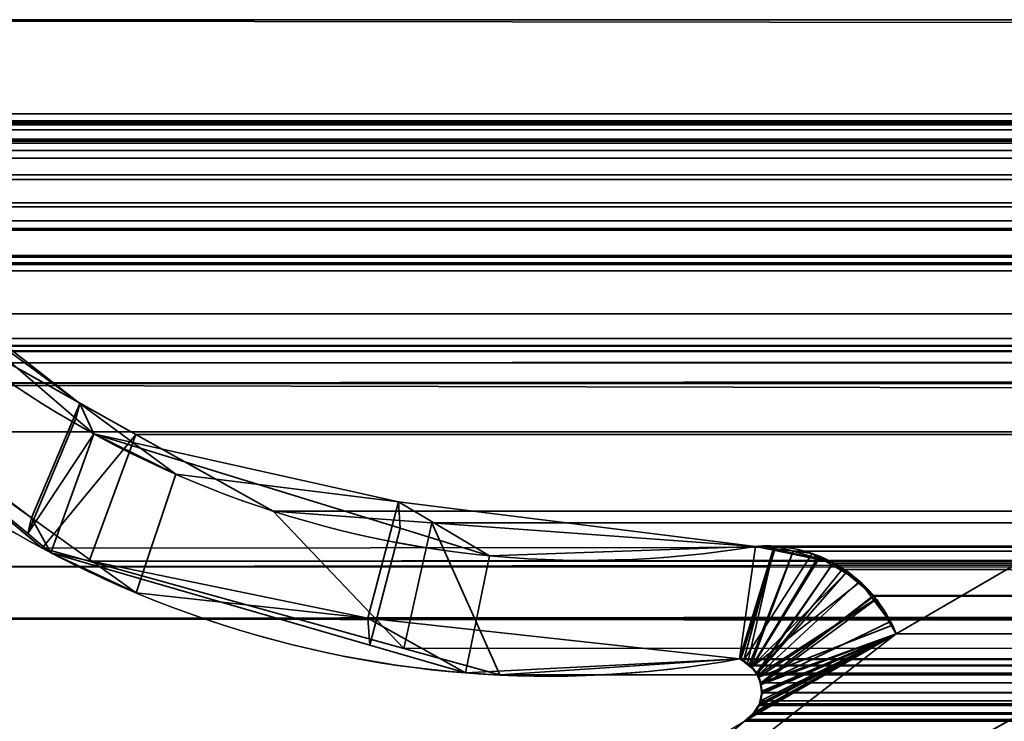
# Model space of a CAD drawing. Header units: millimetres. Extents: x -603 to 3703, y -120 to 193.
# Tile 657 of 938: x 2494.16 to 2500.49, y -1.86 to 2.65. Entities that reach past the tile are written whole.
import ezdxf

# ---------------------------------------------------------------- set-up
doc = ezdxf.new("R2010")
doc.units = ezdxf.units.MM
doc.layers.add('151', color=7, linetype='Continuous', true_color=0xffffff)

# ---------------------------------------------------------------- blocks, each defined once
blk = doc.blocks.new('UG_SURFACE_003')
at = {"layer": '151', "color": 252, "linetype": 'Continuous', "lineweight": 35}
for points in [[(3702.5001, -35, 2213.0001), (3702.5001, 174.4, 2213.0001), (2297.4999, 174.4, 2213.0001), (2297.4999, -35, 2213.0001)], [(2447.5, -35, 2063), (2447.5, 174.4, 2063), (3552.5, 174.4, 2063), (3552.5, -35, 2063)]]:
    blk.add_3dface(points, dxfattribs=at)
blk = doc.blocks.new('UG_SURFACE_162')
at = {"layer": '151', "color": 43, "linetype": 'Continuous', "lineweight": 35}
for points in [[(2490.9999, -49, 2017), (3509.0001, -49, 2017), (3509.0001, 0, 2017), (2490.9999, 0, 2017)], [(2490.9999, 0, 2), (2530, 0, 951.5), (2556, 0, 948)], [(2556, 0, 948), (2582, 0, 951.5), (3509.0001, 0, 2), (2490.9999, 0, 2)], [(2490.9999, 0, 2), (2490.9999, 0, 2017), (2530, 0, 1186.5), (2530, 0, 951.5)], [(2490.9999, 0, 2017), (2556, 0, 1190.0001), (2530, 0, 1186.5)], [(2582, 0, 1186.5), (2556, 0, 1190.0001), (2490.9999, 0, 2017), (3509.0001, 0, 2017)], [(2490.9999, 0, 2), (3509.0001, 0, 2), (3509.0001, -2), (2490.9999, -2)]]:
    blk.add_3dface(points, dxfattribs=at)
blk = doc.blocks.new('UG_SURFACE_166')
at = {"layer": '151', "color": 252, "linetype": 'Continuous', "lineweight": 35}
for points in [[(2486.0001, -46.92, 2022.5), (3513.9999, -46.92, 2022.5), (3513.9999, 14.42, 2022.5), (2486.0001, 14.42, 2022.5)], [(2487.5, -46.92, 2020.9999), (2487.5, 14.42, 2020.9999), (3512.5, 14.42, 2020.9999), (3512.5, -46.92, 2020.9999)]]:
    blk.add_3dface(points, dxfattribs=at)
blk = doc.blocks.new('UG_SURFACE_220')
at = {"layer": '151', "color": 7, "linetype": 'Continuous', "lineweight": 35}
for points in [[(2492.5845, 0.6308, 2015.9156), (2494.2389, -0.5532, 2014.2612), (2494.5498, 0.1813, 2013.9503), (2492.9812, 1.3368, 2015.5189)], [(2493.0296, 1.3698, -7), (2494.5252, 0.0846, -7), (2494.2164, -0.6536, -7), (2492.631, 0.6632, -7)], [(2493.0296, 1.3698, -7), (2492.9812, 1.3368, 2015.5189), (2494.5498, 0.1813, 2013.9503)], [(2494.5498, 0.1813, 2013.9503), (2494.5252, 0.0846, -7), (2493.0296, 1.3698, -7)], [(2494.2389, -0.5532, 2014.2612), (2492.5845, 0.6308, 2015.9156), (2492.631, 0.6632, -7)], [(2492.631, 0.6632, -7), (2494.2164, -0.6536, -7), (2494.2389, -0.5532, 2014.2612)], [(2494.2389, -0.5532, 2014.2612), (2494.9107, -1.0341, 2013.5894), (2495.1656, -0.2724, 2013.3343), (2494.5498, 0.1813, 2013.9503)], [(2494.6392, -0.0133, -7), (2494.5252, 0.0846, -7), (2494.5498, 0.1813, 2013.9503)], [(2494.6392, -0.0133, -7), (2494.5498, 0.1813, 2013.9503), (2495.1656, -0.2724, 2013.3343)], [(2494.5252, 0.0846, -7), (2494.6392, -0.0133, -7), (2494.2164, -0.6536, -7)], [(2494.3638, -0.7759, -7), (2494.2164, -0.6536, -7), (2494.6392, -0.0133, -7)], [(2494.6392, -0.0133, -7), (2496.6075, -0.6191, -7), (2496.4116, -1.369, -7), (2494.3638, -0.7759, -7)], [(2494.6392, -0.0133, -7), (2495.1656, -0.2724, 2013.3343), (2496.5956, -0.4504, 2011.9042)], [(2496.5956, -0.4504, 2011.9042), (2496.6075, -0.6191, -7), (2494.6392, -0.0133, -7)], [(2502.7764, -0.597, -7), (2495.3995, -4.6975, -7), (2499.7902, -1.2961, -7), (2501.9057, -0.0688, -7)], [(2501.9057, -0.0688, 2006.5944), (2499.7902, -1.2961, 2008.7097), (2495.3995, -4.6975, 2013.1006), (2502.7764, -0.597, 2005.7235)], [(2501.9057, -0.0688, -7), (2499.7902, -1.2961, -7), (2499.7902, -1.2961, 2008.7097), (2501.9057, -0.0688, 2006.5944)], [(2496.5956, -0.4504, 2011.9042), (2495.1656, -0.2724, 2013.3343), (2494.9107, -1.0341, 2013.5894), (2496.3982, -1.1969, 2012.1019)], [(2496.3982, -1.1969, 2012.1019), (2498.7857, -1.4582, 2009.7144), (2498.8875, -0.7357, 2009.6123), (2496.5956, -0.4504, 2011.9042)], [(2497.1807, -0.7956, -7), (2496.5956, -0.4504, 2011.9042), (2498.8875, -0.7357, 2009.6123)], [(2497.1807, -0.7956, -7), (2496.6075, -0.6191, -7), (2496.5956, -0.4504, 2011.9042)], [(2494.2389, -0.5532, 2014.2612), (2494.2164, -0.6536, -7), (2494.3638, -0.7759, -7)], [(2494.9107, -1.0341, 2013.5894), (2494.2389, -0.5532, 2014.2612), (2494.3638, -0.7759, -7)], [(2502.7764, -0.597, 2005.7235), (2495.3995, -4.6975, 2013.1006), (2495.3995, -4.6975, -7), (2502.7764, -0.597, -7)], [(2496.6075, -0.6191, -7), (2497.1807, -0.7956, -7), (2497.026, -1.547, -7), (2496.4116, -1.369, -7)], [(2498.7857, -1.4582, -7), (2497.026, -1.547, -7), (2497.1807, -0.7956, -7), (2498.8875, -0.7357, -7)], [(2498.8875, -0.7357, 2009.6123), (2498.8875, -0.7357, -7), (2497.1807, -0.7956, -7)], [(2498.8875, -0.7357, -7), (2499.0034, -0.7501, -7), (2498.7857, -1.4582, -7)], [(2499.0027, -0.7599, 2009.4972), (2498.8875, -0.7357, 2009.6123), (2498.7857, -1.4582, 2009.7144), (2498.8103, -1.4716, 2009.6898)], [(2498.8086, -1.473, -7), (2498.7857, -1.4582, -7), (2499.0034, -0.7501, -7), (2499.2521, -0.781, -7)], [(2498.8875, -0.7357, -7), (2498.8875, -0.7357, 2009.6123), (2499.0027, -0.7599, 2009.4972)], [(2499.0027, -0.7599, 2009.4972), (2499.0034, -0.7501, -7), (2498.8875, -0.7357, -7)], [(2499.0034, -0.7501, -7), (2499.0027, -0.7599, 2009.4972), (2499.2917, -0.8206, 2009.2084)], [(2499.2917, -0.8206, 2009.2084), (2499.2521, -0.781, -7), (2499.0034, -0.7501, -7)], [(2494.3638, -0.7759, -7), (2496.4116, -1.369, -7), (2496.3982, -1.1969, 2012.1019)], [(2496.3982, -1.1969, 2012.1019), (2494.9107, -1.0341, 2013.5894), (2494.3638, -0.7759, -7)], [(2498.8627, -1.508, -7), (2498.8086, -1.473, -7), (2499.2521, -0.781, -7), (2499.29, -0.8036, -7)], [(2498.8103, -1.4716, 2009.6898), (2498.8375, -1.4864, 2009.6624), (2499.0027, -0.7599, 2009.4972)], [(2499.2917, -0.8206, 2009.2084), (2499.0027, -0.7599, 2009.4972), (2498.8375, -1.4864, 2009.6624), (2498.8632, -1.5149, 2009.6366)], [(2499.29, -0.8036, -7), (2499.4669, -0.9082, -7), (2498.8627, -1.508, -7)], [(2499.3875, -0.8407, 2009.1126), (2499.2917, -0.8206, 2009.2084), (2498.8632, -1.5149, 2009.6366), (2498.898, -1.5535, 2009.6018)], [(2499.2917, -0.8206, 2009.2084), (2499.29, -0.8036, -7), (2499.2521, -0.781, -7)], [(2499.29, -0.8036, -7), (2499.2917, -0.8206, 2009.2084), (2499.3875, -0.8407, 2009.1126)], [(2499.3875, -0.8407, 2009.1126), (2499.4669, -0.9082, -7), (2499.29, -0.8036, -7)], [(2498.898, -1.5535, 2009.6018), (2499.4726, -0.9008, 2009.0272), (2499.3875, -0.8407, 2009.1126)], [(2499.3875, -0.8407, 2009.1126), (2499.4726, -0.9008, 2009.0272), (2499.4669, -0.9082, -7)], [(2498.8651, -1.5112, -7), (2498.8627, -1.508, -7), (2499.4669, -0.9082, -7), (2499.5604, -0.9635, -7)], [(2499.5553, -0.9589, 2008.9447), (2499.4726, -0.9008, 2009.0272), (2498.898, -1.5535, 2009.6018), (2498.9021, -1.5635, 2009.598)], [(2499.5604, -0.9635, -7), (2499.4669, -0.9082, -7), (2499.4726, -0.9008, 2009.0272)], [(2499.5604, -0.9635, -7), (2499.4726, -0.9008, 2009.0272), (2499.5553, -0.9589, 2008.9447)], [(2499.5604, -0.9635, -7), (2499.6469, -1.0803, -7), (2498.9014, -1.5638, -7), (2498.8651, -1.5112, -7)], [(2499.6517, -1.0837, 2008.8484), (2499.5553, -0.9589, 2008.9447), (2498.9021, -1.5635, 2009.598), (2498.9238, -1.6191, 2009.5763)], [(2499.5553, -0.9589, 2008.9447), (2499.6469, -1.0803, -7), (2499.5604, -0.9635, -7)], [(2499.5553, -0.9589, 2008.9447), (2499.6517, -1.0837, 2008.8484), (2499.6469, -1.0803, -7)], [(2499.6469, -1.0803, -7), (2498.9095, -1.5754, -7), (2498.9014, -1.5638, -7)], [(2499.6469, -1.0803, -7), (2499.7668, -1.2421, -7), (2498.9095, -1.5754, -7)], [(2498.9238, -1.6191, 2009.5763), (2499.7544, -1.217, 2008.7454), (2499.6517, -1.0837, 2008.8484)], [(2499.7668, -1.2421, -7), (2499.6469, -1.0803, -7), (2499.6517, -1.0837, 2008.8484)], [(2499.7668, -1.2421, -7), (2499.6517, -1.0837, 2008.8484), (2499.7544, -1.217, 2008.7454)], [(2496.3982, -1.1969, 2012.1019), (2496.4116, -1.369, -7), (2497.026, -1.547, -7)], [(2498.7857, -1.4582, 2009.7144), (2496.3982, -1.1969, 2012.1019), (2497.026, -1.547, -7)], [(2498.9197, -1.623, -7), (2498.9095, -1.5754, -7), (2499.7668, -1.2421, -7), (2499.7902, -1.2961, -7)], [(2499.7902, -1.2961, 2008.7097), (2499.7544, -1.217, 2008.7454), (2498.9238, -1.6191, 2009.5763), (2498.924, -1.622, 2009.5761)], [(2499.7544, -1.217, 2008.7454), (2499.7902, -1.2961, -7), (2499.7668, -1.2421, -7)], [(2499.7544, -1.217, 2008.7454), (2499.7902, -1.2961, 2008.7097), (2499.7902, -1.2961, -7)], [(2498.8174, -1.8586, -7), (2498.8632, -1.8237, -7), (2499.7902, -1.2961, -7), (2495.3995, -4.6975, -7)], [(2495.3995, -4.6975, 2013.1006), (2499.7902, -1.2961, 2008.7097), (2498.8174, -1.8586, 2009.6824)], [(2498.8682, -1.813, 2009.6316), (2498.8174, -1.8586, 2009.6824), (2499.7902, -1.2961, 2008.7097)], [(2499.7902, -1.2961, -7), (2498.8632, -1.8237, -7), (2498.8685, -1.8157, -7)], [(2499.7902, -1.2961, 2008.7097), (2498.8861, -1.7971, 2009.614), (2498.8682, -1.813, 2009.6316)], [(2498.8685, -1.8157, -7), (2498.9028, -1.763, -7), (2499.7902, -1.2961, -7)], [(2498.9045, -1.7635, 2009.5956), (2498.8861, -1.7971, 2009.614), (2499.7902, -1.2961, 2008.7097)], [(2498.9028, -1.763, -7), (2498.9142, -1.7456, -7), (2499.7902, -1.2961, -7)], [(2499.7902, -1.2961, 2008.7097), (2498.9142, -1.7456, 2009.5859), (2498.9045, -1.7635, 2009.5956)], [(2499.7902, -1.2961, -7), (2498.9142, -1.7456, -7), (2498.9257, -1.6816, -7), (2498.9288, -1.6645, -7)], [(2499.7902, -1.2961, 2008.7097), (2498.9283, -1.6826, 2009.5718), (2498.9142, -1.7456, 2009.5859)], [(2499.7902, -1.2961, -7), (2498.9288, -1.6645, -7), (2498.9197, -1.623, -7)], [(2498.924, -1.622, 2009.5761), (2498.9283, -1.6821, 2009.5718), (2498.9283, -1.6826, 2009.5718), (2499.7902, -1.2961, 2008.7097)], [(2497.026, -1.547, -7), (2498.7857, -1.4582, -7), (2498.7857, -1.4582, 2009.7144)], [(2498.7857, -1.4582, -7), (2498.8086, -1.473, -7), (2498.8103, -1.4716, 2009.6898)], [(2498.8103, -1.4716, 2009.6898), (2498.7857, -1.4582, 2009.7144), (2498.7857, -1.4582, -7)], [(2498.8375, -1.4864, 2009.6624), (2498.8103, -1.4716, 2009.6898), (2498.8086, -1.473, -7)], [(2498.8086, -1.473, -7), (2498.8627, -1.508, -7), (2498.8632, -1.5149, 2009.6366)], [(2498.8632, -1.5149, 2009.6366), (2498.8375, -1.4864, 2009.6624), (2498.8086, -1.473, -7)], [(2498.8627, -1.508, -7), (2498.8651, -1.5112, -7), (2498.8632, -1.5149, 2009.6366)], [(2498.898, -1.5535, 2009.6018), (2498.8632, -1.5149, 2009.6366), (2498.8651, -1.5112, -7)], [(2498.8651, -1.5112, -7), (2498.9014, -1.5638, -7), (2498.9021, -1.5635, 2009.598)], [(2498.9021, -1.5635, 2009.598), (2498.898, -1.5535, 2009.6018), (2498.8651, -1.5112, -7)], [(2498.9238, -1.6191, 2009.5763), (2498.9021, -1.5635, 2009.598), (2498.9014, -1.5638, -7)], [(2498.9014, -1.5638, -7), (2498.9095, -1.5754, -7), (2498.924, -1.622, 2009.5761)], [(2498.924, -1.622, 2009.5761), (2498.9238, -1.6191, 2009.5763), (2498.9014, -1.5638, -7)], [(2498.9095, -1.5754, -7), (2498.9197, -1.623, -7), (2498.924, -1.622, 2009.5761)], [(2498.9283, -1.6821, 2009.5718), (2498.924, -1.622, 2009.5761), (2498.9197, -1.623, -7)], [(2498.9197, -1.623, -7), (2498.9288, -1.6645, -7), (2498.9283, -1.6821, 2009.5718)], [(2498.9283, -1.6826, 2009.5718), (2498.9257, -1.6816, -7), (2498.9142, -1.7456, -7)], [(2498.9142, -1.7456, -7), (2498.9142, -1.7456, 2009.5859), (2498.9283, -1.6826, 2009.5718)], [(2498.9288, -1.6645, -7), (2498.9257, -1.6816, -7), (2498.9283, -1.6821, 2009.5718)], [(2498.9283, -1.6826, 2009.5718), (2498.9283, -1.6821, 2009.5718), (2498.9257, -1.6816, -7)], [(2498.8861, -1.7971, 2009.614), (2498.9028, -1.763, -7), (2498.8685, -1.8157, -7)], [(2498.8861, -1.7971, 2009.614), (2498.9045, -1.7635, 2009.5956), (2498.9028, -1.763, -7)], [(2498.9028, -1.763, -7), (2498.9045, -1.7635, 2009.5956), (2498.9142, -1.7456, 2009.5859)], [(2498.9142, -1.7456, 2009.5859), (2498.9142, -1.7456, -7), (2498.9028, -1.763, -7)], [(2498.8174, -1.8586, -7), (2498.8174, -1.8586, 2009.6824), (2498.8682, -1.813, 2009.6316)], [(2498.8682, -1.813, 2009.6316), (2498.8632, -1.8237, -7), (2498.8174, -1.8586, -7)], [(2498.8682, -1.813, 2009.6316), (2498.8685, -1.8157, -7), (2498.8632, -1.8237, -7)], [(2498.8685, -1.8157, -7), (2498.8682, -1.813, 2009.6316), (2498.8861, -1.7971, 2009.614)]]:
    blk.add_3dface(points, dxfattribs=at)
blk = doc.blocks.new('UG_SURFACE_221')
at = {"layer": '151', "color": 7, "linetype": 'Continuous', "lineweight": 35}
for points in [[(3511.6749, 2.6459, 2020.175), (3511.6284, 5.9608, 2020.1285), (2488.3716, 5.9608, 2020.1285), (2488.3251, 2.6459, 2020.175)], [(2489.295, 2.0412, 2019.2049), (2489.3775, 4.9715, 2019.1224), (3510.6225, 4.9715, 2019.1224), (3510.705, 2.0412, 2019.2049)], [(3511.6694, 1.0733, 2020.1695), (2488.3251, 2.6459, 2020.175), (2488.239, 0.3112, 2020.261)], [(3511.6694, 1.0733, 2020.1695), (3511.6749, 2.6459, 2020.175), (2488.3251, 2.6459, 2020.175)], [(2489.295, 2.0412, 2019.2049), (3510.7012, 1.9603, 2019.2013), (3510.6883, 1.8784, 2019.1882)], [(2489.295, 2.0412, 2019.2049), (3510.705, 2.0412, 2019.2049), (3510.7012, 1.9603, 2019.2013)], [(3510.6883, 1.8784, 2019.1882), (2489.3117, 1.8784, 2019.1882), (2489.295, 2.0412, 2019.2049)], [(2492.1267, 1.997, 2016.3734), (2490.2101, 1.295, 2018.2898), (3509.7899, 1.295, 2018.2898), (3507.8733, 1.997, 2016.3734)], [(2492.1267, 1.997, 2016.3734), (3507.8733, 1.997, 2016.3734), (3507.7932, 2.0043, 2016.2933)], [(2492.209, 1.9934, 2016.2911), (2492.1267, 1.997, 2016.3734), (3507.7932, 2.0043, 2016.2933)], [(3507.7932, 2.0043, 2016.2933), (3507.791, 2.0038, 2016.2911), (2492.209, 1.9934, 2016.2911)], [(2492.3151, 1.9887, 2016.1848), (2492.209, 1.9934, 2016.2911), (3507.791, 2.0038, 2016.2911)], [(2492.3151, 1.9887, 2016.1848), (3507.791, 2.0038, 2016.2911), (3507.6666, 1.974, 2016.1667)], [(3507.6666, 1.974, 2016.1667), (2492.3339, 1.982, 2016.166), (2492.3151, 1.9887, 2016.1848)], [(2492.3661, 1.9704, 2016.1338), (2492.3339, 1.982, 2016.166), (3507.6666, 1.974, 2016.1667)], [(2492.3661, 1.9704, 2016.1338), (3507.6666, 1.974, 2016.1667), (3507.6149, 1.9616, 2016.115)], [(3507.6149, 1.9616, 2016.115), (2492.4116, 1.9378, 2016.0885), (2492.3661, 1.9704, 2016.1338)], [(3507.6149, 1.9616, 2016.115), (3507.5877, 1.941, 2016.0878), (2492.4116, 1.9378, 2016.0885)], [(2492.5065, 1.8695, 2015.9934), (2492.4116, 1.9378, 2016.0885), (3507.5877, 1.941, 2016.0878)], [(2492.5065, 1.8695, 2015.9934), (3507.5877, 1.941, 2016.0878), (3507.4935, 1.8695, 2015.9934)], [(2489.3117, 1.8784, 2019.1882), (3510.6883, 1.8784, 2019.1882), (3510.6795, 1.8545, 2019.1793)], [(3510.6795, 1.8545, 2019.1793), (2489.3186, 1.8526, 2019.1815), (2489.3117, 1.8784, 2019.1882)], [(2489.3308, 1.8061, 2019.1691), (2489.3186, 1.8526, 2019.1815), (3510.6795, 1.8545, 2019.1793)], [(2489.3308, 1.8061, 2019.1691), (3510.6795, 1.8545, 2019.1793), (3510.6115, 1.6712, 2019.1114)], [(3507.4935, 1.8695, 2015.9934), (2492.5086, 1.8664, 2015.9914), (2492.5065, 1.8695, 2015.9934)], [(3507.4935, 1.8695, 2015.9934), (3507.4914, 1.8664, 2015.9914), (2492.5086, 1.8664, 2015.9914)], [(2492.5086, 1.8664, 2015.9914), (3507.4914, 1.8664, 2015.9914), (3507.4215, 1.7573, 2015.9214), (2492.5785, 1.7573, 2015.9214)], [(2489.3308, 1.8061, 2019.1691), (3510.6115, 1.6712, 2019.1114), (3510.5958, 1.6501, 2019.0959)], [(3510.5958, 1.6501, 2019.0959), (2489.4049, 1.6499, 2019.0949), (2489.3308, 1.8061, 2019.1691)], [(2492.5785, 1.7573, 2015.9214), (3507.4215, 1.7573, 2015.9214), (3506.7754, 1.0746, 2015.2755), (2493.2246, 1.0746, 2015.2755)], [(2489.4049, 1.6499, 2019.0949), (3510.5958, 1.6501, 2019.0959), (3510.493, 1.5104, 2018.9931)], [(2489.4185, 1.6214, 2019.0816), (2489.4049, 1.6499, 2019.0949), (3510.493, 1.5104, 2018.9931)], [(2489.4185, 1.6214, 2019.0816), (3510.493, 1.5104, 2018.9931), (3510.4425, 1.4749, 2018.9426)], [(3510.4425, 1.4749, 2018.9426), (2489.5568, 1.4693, 2018.9433), (2489.4185, 1.6214, 2019.0816)], [(2489.579, 1.4448, 2018.9211), (2489.5568, 1.4693, 2018.9433), (3510.4425, 1.4749, 2018.9426)], [(2489.579, 1.4448, 2018.9211), (3510.4425, 1.4749, 2018.9426), (3510.2572, 1.3446, 2018.7571)], [(2489.579, 1.4448, 2018.9211), (3510.2572, 1.3446, 2018.7571), (3510.2487, 1.3429, 2018.7485)], [(3510.2487, 1.3429, 2018.7485), (2489.7542, 1.3555, 2018.7457), (2489.579, 1.4448, 2018.9211)], [(2489.8539, 1.3048, 2018.6462), (2489.7542, 1.3555, 2018.7457), (3510.2487, 1.3429, 2018.7485)], [(2489.97, 1.3016, 2018.5301), (2489.8539, 1.3048, 2018.6462), (3510.2487, 1.3429, 2018.7485)], [(3510.2487, 1.3429, 2018.7485), (3510.0288, 1.3001, 2018.5287), (2489.97, 1.3016, 2018.5301)], [(2489.97, 1.3016, 2018.5301), (3510.0288, 1.3001, 2018.5287), (3509.9199, 1.2788, 2018.42)], [(2490.2101, 1.295, 2018.2898), (2489.97, 1.3016, 2018.5301), (3509.9199, 1.2788, 2018.42)], [(3509.9199, 1.2788, 2018.42), (3509.7899, 1.295, 2018.2898), (2490.2101, 1.295, 2018.2898)], [(3508.0514, 1.1329, 2016.5515), (3509.5084, 0.5991, 2018.0085), (2490.4916, 0.5991, 2018.0085), (2491.9486, 1.1329, 2016.5515)], [(3508.0514, 1.1329, 2016.5515), (2491.9486, 1.1329, 2016.5515), (2491.9968, 1.1297, 2016.5033)], [(3508.0011, 1.1363, 2016.5012), (2491.9968, 1.1297, 2016.5033), (2492.0607, 1.1255, 2016.4394)], [(3508.0011, 1.1363, 2016.5012), (3508.003, 1.1361, 2016.5031), (2491.9968, 1.1297, 2016.5033)], [(2491.9968, 1.1297, 2016.5033), (3508.003, 1.1361, 2016.5031), (3508.0514, 1.1329, 2016.5515)], [(2492.0607, 1.1255, 2016.4394), (3507.9315, 1.1144, 2016.4313), (3508.0011, 1.1363, 2016.5012)], [(2492.0607, 1.1255, 2016.4394), (2492.0692, 1.1208, 2016.4309), (3507.9315, 1.1144, 2016.4313)], [(3507.8826, 1.0991, 2016.3825), (2492.0692, 1.1208, 2016.4309), (2492.1334, 1.0854, 2016.3665)], [(3507.8826, 1.0991, 2016.3825), (3507.9315, 1.1144, 2016.4313), (2492.0692, 1.1208, 2016.4309)], [(2492.1334, 1.0854, 2016.3665), (3507.8673, 1.0844, 2016.3674), (3507.8826, 1.0991, 2016.3825)], [(3507.8673, 1.0844, 2016.3674), (2492.1334, 1.0854, 2016.3665), (2492.1434, 1.08, 2016.3567)], [(2492.1434, 1.08, 2016.3567), (3507.8144, 1.0331, 2016.3143), (3507.8673, 1.0844, 2016.3674)], [(2492.1434, 1.08, 2016.3567), (2492.1856, 1.0331, 2016.3143), (3507.8144, 1.0331, 2016.3143)], [(2488.239, 0.3112, 2020.261), (3511.7145, 0.3101, 2020.2143), (3511.6694, 1.0733, 2020.1695)], [(3507.8144, 1.0331, 2016.3143), (2492.1856, 1.0331, 2016.3143), (2492.8894, 0.4432, 2015.6107)], [(2492.8894, 0.4432, 2015.6107), (3507.1428, 0.3426, 2015.6429), (3507.8144, 1.0331, 2016.3143)], [(2493.5248, 0.7572, 2014.9751), (2493.2246, 1.0746, 2015.2755), (3506.7754, 1.0746, 2015.2755)], [(2493.5248, 0.7572, 2014.9751), (3506.7754, 1.0746, 2015.2755), (3506.4752, 0.7572, 2014.9751)], [(2494.3078, -0.7461, 2014.1921), (2492.8894, 0.4432, 2015.6107), (2493.5248, 0.7572, 2014.9751), (2494.9093, -0.0163, 2013.5906)], [(3506.4752, 0.7572, 2014.9751), (3505.0907, -0.0163, 2013.5906), (2494.9093, -0.0163, 2013.5906), (2493.5248, 0.7572, 2014.9751)], [(2490.077, 0.516, 2018.4231), (3509.5084, 0.5991, 2018.0085), (3509.8991, 0.5179, 2018.3992)], [(2490.077, 0.516, 2018.4231), (2490.4916, 0.5991, 2018.0085), (3509.5084, 0.5991, 2018.0085)], [(2489.2697, -0.872, 2019.2304), (3510.6926, 0.5499, 2019.1925), (3510.6869, -0.4242, 2019.187)], [(2489.2697, -0.872, 2019.2304), (2489.3074, 0.5499, 2019.1925), (3510.6926, 0.5499, 2019.1925)], [(2489.3124, 0.5521, 2019.1877), (3510.6876, 0.5521, 2019.1877), (3510.6926, 0.5499, 2019.1925), (2489.3074, 0.5499, 2019.1925)], [(3510.6852, 0.5531, 2019.1853), (2489.3124, 0.5521, 2019.1877), (2489.3148, 0.5531, 2019.1853)], [(3510.6852, 0.5531, 2019.1853), (3510.6876, 0.5521, 2019.1877), (2489.3124, 0.5521, 2019.1877)], [(2489.3148, 0.5531, 2019.1853), (2489.3208, 0.5528, 2019.1793), (3510.6792, 0.5528, 2019.1793)], [(3510.6792, 0.5528, 2019.1793), (3510.6852, 0.5531, 2019.1853), (2489.3148, 0.5531, 2019.1853)], [(2489.3208, 0.5528, 2019.1793), (2489.3408, 0.5518, 2019.1593), (3510.6595, 0.5519, 2019.1593)], [(3510.6595, 0.5519, 2019.1593), (3510.6792, 0.5528, 2019.1793), (2489.3208, 0.5528, 2019.1793)], [(3510.607, 0.5496, 2019.1071), (3510.6595, 0.5519, 2019.1593), (2489.3408, 0.5518, 2019.1593)], [(2489.3408, 0.5518, 2019.1593), (2489.3932, 0.5493, 2019.1069), (3510.607, 0.5496, 2019.1071)], [(3509.9823, 0.5216, 2018.4824), (3510.607, 0.5496, 2019.1071), (2489.3932, 0.5493, 2019.1069)], [(2489.3932, 0.5493, 2019.1069), (2490.0184, 0.5189, 2018.4815), (3509.9823, 0.5216, 2018.4824)], [(3509.8991, 0.5179, 2018.3992), (3509.9823, 0.5216, 2018.4824), (2490.0184, 0.5189, 2018.4815)], [(3509.8991, 0.5179, 2018.3992), (2490.0184, 0.5189, 2018.4815), (2490.077, 0.516, 2018.4231)], [(3506.8426, 0.0339, 2015.3425), (2492.8894, 0.4432, 2015.6107), (2494.3078, -0.7461, 2014.1921)], [(3506.8426, 0.0339, 2015.3425), (3507.1428, 0.3426, 2015.6429), (2492.8894, 0.4432, 2015.6107)], [(3511.8573, -2.122, 2020.3571), (2488.239, 0.3112, 2020.261), (2488.1506, -2.0889, 2020.3493)], [(3511.8573, -2.122, 2020.3571), (3511.7145, 0.3101, 2020.2143), (2488.239, 0.3112, 2020.261)], [(3506.8426, 0.0339, 2015.3425), (2494.3078, -0.7461, 2014.1921), (2494.6098, -0.8298, 2013.8903)], [(2494.6098, -0.8298, 2013.8903), (3505.3685, -0.7656, 2013.8683), (3506.8426, 0.0339, 2015.3425)], [(2494.9093, -0.0163, 2013.5906), (2494.6098, -0.8298, 2013.8903), (2494.3078, -0.7461, 2014.1921)], [(2494.9093, -0.0163, 2013.5906), (2495.7919, -0.5094, 2012.7079), (2496.6304, -1.3901, 2011.8697), (2494.6098, -0.8298, 2013.8903)], [(2494.9093, -0.0163, 2013.5906), (3505.0907, -0.0163, 2013.5906), (3504.2081, -0.5094, 2012.7079)], [(2495.7919, -0.5094, 2012.7079), (2494.9093, -0.0163, 2013.5906), (3504.2081, -0.5094, 2012.7079)], [(2502.7764, -0.597, 2005.7235), (2495.3995, -4.6975, 2013.1006), (2499.7902, -1.2961, 2008.7097), (2501.9057, -0.0688, 2006.5944)], [(2501.9057, -0.0688, 2006.5944), (2499.7902, -1.2961, 2008.7097), (3500.2098, -1.2961, 2008.7097), (3498.0943, -0.0688, 2006.5944)], [(3510.6869, -0.4242, 2019.187), (2489.1946, -1.1994, 2019.3052), (2489.2697, -0.872, 2019.2304)], [(3510.6869, -0.4242, 2019.187), (3510.7999, -1.207, 2019.2997), (2489.1946, -1.1994, 2019.3052)], [(2496.6304, -1.3901, 2011.8697), (2495.7919, -0.5094, 2012.7079), (2496.809, -0.5838, 2011.6911)], [(3504.2081, -0.5094, 2012.7079), (3503.191, -0.5838, 2011.6911), (2496.809, -0.5838, 2011.6911), (2495.7919, -0.5094, 2012.7079)], [(3497.2236, -0.597, 2005.7235), (3504.6005, -4.6975, 2013.1006), (2495.3995, -4.6975, 2013.1006), (2502.7764, -0.597, 2005.7235)], [(2497.2458, -1.5607, 2011.2543), (2496.6304, -1.3901, 2011.8697), (2496.809, -0.5838, 2011.6911)], [(2496.809, -0.5838, 2011.6911), (2498.8875, -0.7357, 2009.6123), (2498.7857, -1.4582, 2009.7144), (2497.2458, -1.5607, 2011.2543)], [(2496.809, -0.5838, 2011.6911), (3503.191, -0.5838, 2011.6911), (3501.1125, -0.7357, 2009.6123), (2498.8875, -0.7357, 2009.6123)], [(2498.7929, -1.4627, 2009.7072), (2498.7857, -1.4582, 2009.7144), (2498.8875, -0.7357, 2009.6123), (2499.0184, -0.7343, 2009.4814)], [(2498.8482, -1.4972, 2009.6517), (2498.7929, -1.4627, 2009.7072), (2499.0184, -0.7343, 2009.4814), (2499.1286, -0.7667, 2009.3715)], [(2499.0184, -0.7343, 2009.4814), (2498.8875, -0.7357, 2009.6123), (3501.1125, -0.7357, 2009.6123)], [(2499.0184, -0.7343, 2009.4814), (3501.1125, -0.7357, 2009.6123), (3500.8707, -0.7732, 2009.3706)], [(3500.8707, -0.7732, 2009.3706), (2499.1286, -0.7667, 2009.3715), (2499.0184, -0.7343, 2009.4814)], [(3504.4417, -1.2682, 2012.9418), (3505.3685, -0.7656, 2013.8683), (2494.6098, -0.8298, 2013.8903)], [(2499.1286, -0.7667, 2009.3715), (2498.8577, -1.5032, 2009.6421), (2498.8482, -1.4972, 2009.6517)], [(2498.894, -1.549, 2009.6059), (2498.8577, -1.5032, 2009.6421), (2499.1286, -0.7667, 2009.3715), (2499.3875, -0.8429, 2009.1124)], [(2499.1286, -0.7667, 2009.3715), (3500.8707, -0.7732, 2009.3706), (3500.6986, -0.7998, 2009.1984)], [(3500.6986, -0.7998, 2009.1984), (2499.3875, -0.8429, 2009.1124), (2499.1286, -0.7667, 2009.3715)], [(3500.6986, -0.7998, 2009.1984), (3500.6156, -0.854, 2009.1157), (2499.3875, -0.8429, 2009.1124)], [(2494.6098, -0.8298, 2013.8903), (2496.6304, -1.3901, 2011.8697), (3503.3801, -1.3307, 2011.8802)], [(3503.3801, -1.3307, 2011.8802), (3504.4417, -1.2682, 2012.9418), (2494.6098, -0.8298, 2013.8903)], [(2499.3875, -0.8429, 2009.1124), (2498.8995, -1.5558, 2009.6006), (2498.894, -1.549, 2009.6059)], [(2499.3875, -0.8429, 2009.1124), (2499.3958, -0.8454, 2009.104), (2499.4433, -0.8845, 2009.0568), (2498.8995, -1.5558, 2009.6006)], [(2498.9216, -1.6106, 2009.5782), (2498.8995, -1.5558, 2009.6006), (2499.4433, -0.8845, 2009.0568), (2499.645, -1.0515, 2008.8551)], [(2499.3958, -0.8454, 2009.104), (2499.3875, -0.8429, 2009.1124), (3500.6156, -0.854, 2009.1157)], [(2499.3958, -0.8454, 2009.104), (3500.6156, -0.854, 2009.1157), (3500.5579, -0.8918, 2009.058)], [(3500.5579, -0.8918, 2009.058), (2499.4433, -0.8845, 2009.0568), (2499.3958, -0.8454, 2009.104)], [(2499.645, -1.0515, 2008.8551), (2499.4433, -0.8845, 2009.0568), (3500.5579, -0.8918, 2009.058)], [(2499.645, -1.0515, 2008.8551), (3500.5579, -0.8918, 2009.058), (3500.4189, -0.9829, 2008.919)], [(3500.4189, -0.9829, 2008.919), (2499.6467, -1.0545, 2008.8532), (2499.645, -1.0515, 2008.8551)], [(3500.4189, -0.9829, 2008.919), (3500.3579, -1.0631, 2008.858), (2499.6467, -1.0545, 2008.8532)], [(2499.645, -1.0515, 2008.8551), (2499.6467, -1.0545, 2008.8532), (2498.9216, -1.6106, 2009.5782)], [(2499.6467, -1.0545, 2008.8532), (2499.7902, -1.2961, 2008.7097), (2498.9216, -1.6106, 2009.5782)], [(2499.6467, -1.0545, 2008.8532), (3500.3579, -1.0631, 2008.858), (3500.2553, -1.1981, 2008.7554)], [(3500.2553, -1.1981, 2008.7554), (2499.7902, -1.2961, 2008.7097), (2499.6467, -1.0545, 2008.8532)], [(3510.9131, -1.9929, 2019.413), (2488.6754, -3.4655, 2019.8245), (2489.1946, -1.1994, 2019.3052)], [(2489.1946, -1.1994, 2019.3052), (3510.7999, -1.207, 2019.2997), (3510.9131, -1.9929, 2019.413)], [(3500.2553, -1.1981, 2008.7554), (3500.2098, -1.2961, 2008.7097), (2499.7902, -1.2961, 2008.7097)], [(2498.8174, -1.8586, 2009.6824), (2498.8348, -1.8474, 2009.665), (2499.7902, -1.2961, 2008.7097), (2495.3995, -4.6975, 2013.1006)], [(2498.8348, -1.8474, 2009.665), (2498.8723, -1.8123, 2009.6278), (2498.8804, -1.8045, 2009.6197), (2499.7902, -1.2961, 2008.7097)], [(2499.7902, -1.2961, 2008.7097), (2498.8804, -1.8045, 2009.6197), (2498.9073, -1.7574, 2009.5925), (2498.9142, -1.7456, 2009.5859)], [(2499.7902, -1.2961, 2008.7097), (2498.9142, -1.7456, 2009.5859), (2498.9204, -1.7264, 2009.5794)], [(2499.7902, -1.2961, 2008.7097), (2498.9204, -1.7264, 2009.5794), (2498.9283, -1.6767, 2009.5718)], [(2499.7902, -1.2961, 2008.7097), (2498.9288, -1.6734, 2009.5713), (2498.9216, -1.6108, 2009.5782)], [(2498.9216, -1.6108, 2009.5782), (2498.9216, -1.6106, 2009.5782), (2499.7902, -1.2961, 2008.7097)], [(2498.9283, -1.6767, 2009.5718), (2498.9288, -1.6734, 2009.5713), (2499.7902, -1.2961, 2008.7097)], [(3503.3801, -1.3307, 2011.8802), (2496.6304, -1.3901, 2011.8697), (2497.2458, -1.5607, 2011.2543)], [(3503.3801, -1.3307, 2011.8802), (2497.2458, -1.5607, 2011.2543), (2498.7857, -1.4582, 2009.7144)], [(2498.7857, -1.4582, 2009.7144), (3501.2143, -1.4582, 2009.7144), (3503.3801, -1.3307, 2011.8802)], [(2498.7857, -1.4582, 2009.7144), (2498.7929, -1.4627, 2009.7072), (3501.2069, -1.462, 2009.707)], [(3501.2069, -1.462, 2009.707), (3501.2143, -1.4582, 2009.7144), (2498.7857, -1.4582, 2009.7144)], [(3501.1725, -1.4795, 2009.6724), (3501.2069, -1.462, 2009.707), (2498.7929, -1.4627, 2009.7072)], [(3501.1725, -1.4795, 2009.6724), (2498.7929, -1.4627, 2009.7072), (2498.8482, -1.4972, 2009.6517)], [(2498.8482, -1.4972, 2009.6517), (3501.1523, -1.4983, 2009.6524), (3501.1725, -1.4795, 2009.6724)], [(3501.116, -1.5323, 2009.6159), (2498.8482, -1.4972, 2009.6517), (2498.8577, -1.5032, 2009.6421)], [(3501.116, -1.5323, 2009.6159), (3501.1523, -1.4983, 2009.6524), (2498.8482, -1.4972, 2009.6517)], [(2498.8577, -1.5032, 2009.6421), (3501.1065, -1.5495, 2009.6066), (3501.116, -1.5323, 2009.6159)], [(2498.8577, -1.5032, 2009.6421), (2498.894, -1.549, 2009.6059), (3501.1065, -1.5495, 2009.6066)], [(3501.0853, -1.5884, 2009.5854), (2498.894, -1.549, 2009.6059), (2498.8995, -1.5558, 2009.6006)], [(3501.0853, -1.5884, 2009.5854), (3501.1065, -1.5495, 2009.6066), (2498.894, -1.549, 2009.6059)], [(2498.8995, -1.5558, 2009.6006), (3501.0796, -1.6115, 2009.5797), (3501.0853, -1.5884, 2009.5854)], [(2498.8995, -1.5558, 2009.6006), (2498.9216, -1.6106, 2009.5782), (3501.0796, -1.6115, 2009.5797)], [(2498.9216, -1.6106, 2009.5782), (2498.9216, -1.6108, 2009.5782), (3501.0796, -1.6115, 2009.5797)], [(3501.0729, -1.6382, 2009.573), (2498.9216, -1.6108, 2009.5782), (2498.9288, -1.6734, 2009.5713)], [(3501.0729, -1.6382, 2009.573), (3501.0796, -1.6115, 2009.5797), (2498.9216, -1.6108, 2009.5782)], [(2498.9288, -1.6734, 2009.5713), (3501.0729, -1.6768, 2009.573), (3501.0729, -1.6382, 2009.573)], [(3501.0729, -1.6936, 2009.5727), (2498.9283, -1.6767, 2009.5718), (2498.9204, -1.7264, 2009.5794)], [(2498.9204, -1.7264, 2009.5794), (3501.0858, -1.7456, 2009.5859), (3501.0729, -1.6936, 2009.5727)], [(2498.9288, -1.6734, 2009.5713), (2498.9283, -1.6767, 2009.5718), (3501.0729, -1.6768, 2009.573)], [(3501.0729, -1.6936, 2009.5727), (3501.0729, -1.6768, 2009.573), (2498.9283, -1.6767, 2009.5718)], [(3501.123, -1.8086, 2009.6228), (2498.9073, -1.7574, 2009.5925), (2498.8804, -1.8045, 2009.6197)], [(2498.9073, -1.7574, 2009.5925), (3501.0927, -1.7572, 2009.5928), (3501.0858, -1.7456, 2009.5859)], [(3501.0858, -1.7456, 2009.5859), (2498.9142, -1.7456, 2009.5859), (2498.9073, -1.7574, 2009.5925)], [(3501.123, -1.8086, 2009.6228), (3501.0927, -1.7572, 2009.5928), (2498.9073, -1.7574, 2009.5925)], [(2498.9204, -1.7264, 2009.5794), (2498.9142, -1.7456, 2009.5859), (3501.0858, -1.7456, 2009.5859)], [(3501.1277, -1.8126, 2009.6276), (2498.8723, -1.8123, 2009.6278), (2498.8348, -1.8474, 2009.665)], [(2498.8348, -1.8474, 2009.665), (3501.1826, -1.8586, 2009.6824), (3501.1277, -1.8126, 2009.6276)], [(2498.8804, -1.8045, 2009.6197), (2498.8723, -1.8123, 2009.6278), (3501.1277, -1.8126, 2009.6276)], [(2498.8804, -1.8045, 2009.6197), (3501.1277, -1.8126, 2009.6276), (3501.123, -1.8086, 2009.6228)], [(2498.8348, -1.8474, 2009.665), (2498.8174, -1.8586, 2009.6824), (3501.1826, -1.8586, 2009.6824)]]:
    blk.add_3dface(points, dxfattribs=at)

msp = doc.modelspace()

# ---------------------------------------------------------------- linework, layer by layer
at = {"layer": '151', "color": 252, "linetype": 'Continuous', "lineweight": -3, "true_color": 0x939598}
for p, q in [((3511.675, 2.6459, 2020.175), (2488.325, 2.6459, 2020.175)), ((2489.2951, 2.0412, 2019.2049), (3510.7049, 2.0412, 2019.2049)), ((2492.1266, 1.997, 2016.3734), (3507.8734, 1.997, 2016.3734)), ((2489.3117, 1.8784, 2019.1883), (3510.6883, 1.8784, 2019.1883)), ((2492.5786, 1.7573, 2015.9214), (3507.4214, 1.7573, 2015.9214)), ((2490.2101, 1.295, 2018.2899), (3509.7899, 1.295, 2018.2899)), ((3508.0515, 1.1329, 2016.5515), (2491.9485, 1.1329, 2016.5515)), ((3507.8143, 1.0331, 2016.3143), (2492.1857, 1.0331, 2016.3143)), ((3509.5084, 0.5991, 2018.0084), (2490.4916, 0.5991, 2018.0084)), ((3510.6926, 0.5499, 2019.1926), (2489.3074, 0.5499, 2019.1926)), ((2491, 0, 2017), (3509, 0, 2017)), ((2491, 0, 2), (3509, 0, 2)), ((2501.9056, -0.0688, -7), (2499.7902, -1.2961, -7)), ((2499.7902, -1.2961, 2008.7098), (2501.9056, -0.0688, 2006.5944)), ((2499.7902, -1.2961, 2008.7098), (2501.9056, -0.0688, 2006.5944)), ((2498.8876, -0.7357, -7), (2498.8876, -0.7357, 2009.6124)), ((2498.8876, -0.7357, 2009.6124), (3501.1124, -0.7357, 2009.6124)), ((2499.7902, -1.2961, -7), (2499.7902, -1.2961, 2008.7098)), ((2499.7902, -1.2961, 2008.7098), (3500.2098, -1.2961, 2008.7098)), ((2498.7856, -1.4582, 2009.7144), (2498.7856, -1.4582, -7)), ((3501.2144, -1.4582, 2009.7144), (2498.7856, -1.4582, 2009.7144)), ((3501.0859, -1.7456, 2009.5859), (2498.9141, -1.7456, 2009.5859)), ((2498.9141, -1.7456, 2009.5859), (2498.9141, -1.7456, -7)), ((2495.0317, -4.0486, -7), (2498.8175, -1.8586, -7)), ((2495.0317, -4.0486, 2013.4683), (2498.8175, -1.8586, 2009.6825)), ((2495.0317, -4.0486, 2013.4683), (2498.8175, -1.8586, 2009.6825)), ((2498.8175, -1.8586, 2009.6825), (2498.8175, -1.8586, -7)), ((3501.1825, -1.8586, 2009.6825), (2498.8175, -1.8586, 2009.6825))]:
    msp.add_line(p, q, dxfattribs=at)
for points, knots in [([(2498.8876, -0.7357, 2009.6124), (2497.7632, -0.923, 2010.7368), (2496.6398, -0.8246, 2011.8602), (2495.0014, -0.226, 2013.4986), (2494.4755, 0.0461, 2014.0245), (2493.4724, 0.7643, 2015.0276), (2492.9959, 1.2119, 2015.5041), (2492.5786, 1.7573, 2015.9214)], [0, 0, 0, 0, 0.5, 0.5, 0.75, 0.75, 1, 1, 1, 1]), ([(2492.1857, 1.0331, 2016.3143), (2492.6283, 0.4742, 2015.8717), (2493.1182, 0.0282, 2015.3818), (2494.166, -0.7016, 2014.334), (2494.7277, -0.9829, 2013.7723), (2496.4254, -1.5783, 2012.0746), (2497.6153, -1.6701, 2010.8847), (2498.7856, -1.4582, 2009.7144)], [0, 0, 0, 0, 0.25, 0.25, 0.5, 0.5, 1, 1, 1, 1]), ([(2499.7902, -1.2961, 2008.7098), (2499.7536, -1.2031, 2008.7464), (2499.7025, -1.1202, 2008.7975), (2499.5715, -0.9637, 2008.9285), (2499.4854, -0.8953, 2009.0146), (2499.2764, -0.7787, 2009.2236), (2499.1468, -0.7424, 2009.3532), (2498.9749, -0.7316, 2009.5251), (2498.9311, -0.7321, 2009.5689), (2498.8876, -0.7357, 2009.6124)], [0, 0, 0, 0, 0.219104, 0.219104, 0.499064, 0.499064, 0.874121, 0.874121, 1, 1, 1, 1]), ([(2498.7856, -1.4582, 2009.7144), (2498.811, -1.4679, 2009.689), (2498.8358, -1.4827, 2009.6642), (2498.8733, -1.5176, 2009.6267), (2498.8877, -1.5353, 2009.6123), (2498.9088, -1.5722, 2009.5912), (2498.9166, -1.5908, 2009.5834), (2498.9269, -1.6305, 2009.5731), (2498.9294, -1.6523, 2009.5706), (2498.9282, -1.6915, 2009.5718), (2498.9253, -1.7096, 2009.5747), (2498.9187, -1.733, 2009.5813), (2498.9165, -1.7394, 2009.5835), (2498.9141, -1.7456, 2009.5859)], [0, 0, 0, 0, 0.2847, 0.2847, 0.48566, 0.48566, 0.646417, 0.646417, 0.809013, 0.809013, 0.946704, 0.946704, 1, 1, 1, 1]), ([(2498.9141, -1.7456, 2009.5859), (2498.9113, -1.7531, 2009.5887), (2498.9081, -1.7602, 2009.5919), (2498.901, -1.774, 2009.599), (2498.8972, -1.7805, 2009.6028), (2498.8892, -1.793, 2009.6108), (2498.8849, -1.7989, 2009.6151), (2498.8759, -1.8102, 2009.6241), (2498.8713, -1.8155, 2009.6287), (2498.8616, -1.8254, 2009.6384), (2498.8566, -1.8301, 2009.6434), (2498.8461, -1.8391, 2009.6539), (2498.8405, -1.8435, 2009.6595), (2498.8292, -1.8515, 2009.6708), (2498.8234, -1.8552, 2009.6766), (2498.8175, -1.8586, 2009.6825)], [0, 0, 0, 0, 0.140604, 0.140604, 0.281124, 0.281124, 0.42157, 0.42157, 0.561956, 0.561956, 0.702296, 0.702296, 0.850671, 0.850671, 1, 1, 1, 1])]:
    msp.add_open_spline(points, degree=3, knots=knots, dxfattribs=at)
for points in [[(2492.5786, 1.7573, -7), (2494.0586, -0.1772, -7), (2496.4855, -1.1357, -7), (2498.8876, -0.7357, -7)], [(2498.8876, -0.7357, 2009.6124), (2496.4855, -1.1357, 2012.0145), (2494.0586, -0.1772, 2014.4414), (2492.5786, 1.7573, 2015.9214)], [(2492.1857, 1.0331, -7), (2493.7574, -0.9513, -7), (2496.2947, -1.9092, -7), (2498.7856, -1.4582, -7)], [(2498.7856, -1.4582, 2009.7144), (2496.2947, -1.9092, 2012.2053), (2493.7574, -0.9513, 2014.7426), (2492.1857, 1.0331, 2016.3143)], [(2498.8876, -0.7357, -7), (2499.2794, -0.7028, -7), (2499.6462, -0.9308, -7), (2499.7902, -1.2961, -7)], [(2498.8876, -0.7357, 2009.6124), (2499.2794, -0.7028, 2009.2206), (2499.6462, -0.9308, 2008.8538), (2499.7902, -1.2961, 2008.7098)], [(2498.9141, -1.7456, 2009.5859), (2498.958, -1.6309, 2009.542), (2498.9003, -1.5021, 2009.5997), (2498.7856, -1.4582, 2009.7144)], [(2498.7856, -1.4582, -7), (2498.9003, -1.5021, -7), (2498.958, -1.6309, -7), (2498.9141, -1.7456, -7)], [(2498.9141, -1.7456, -7), (2498.8957, -1.7934, -7), (2498.8617, -1.8331, -7), (2498.8175, -1.8586, -7)], [(2498.8175, -1.8586, 2009.6825), (2498.8617, -1.8331, 2009.6383), (2498.8957, -1.7934, 2009.6043), (2498.9141, -1.7456, 2009.5859)]]:
    msp.add_open_spline(points, degree=3, dxfattribs=at)

# ---------------------------------------------------------------- block references
for name in ['UG_SURFACE_003', 'UG_SURFACE_166', 'UG_SURFACE_162', 'UG_SURFACE_220', 'UG_SURFACE_221']:
    msp.add_blockref(name, (0, 0), dxfattribs=at)

doc.saveas('drawing.dxf')
